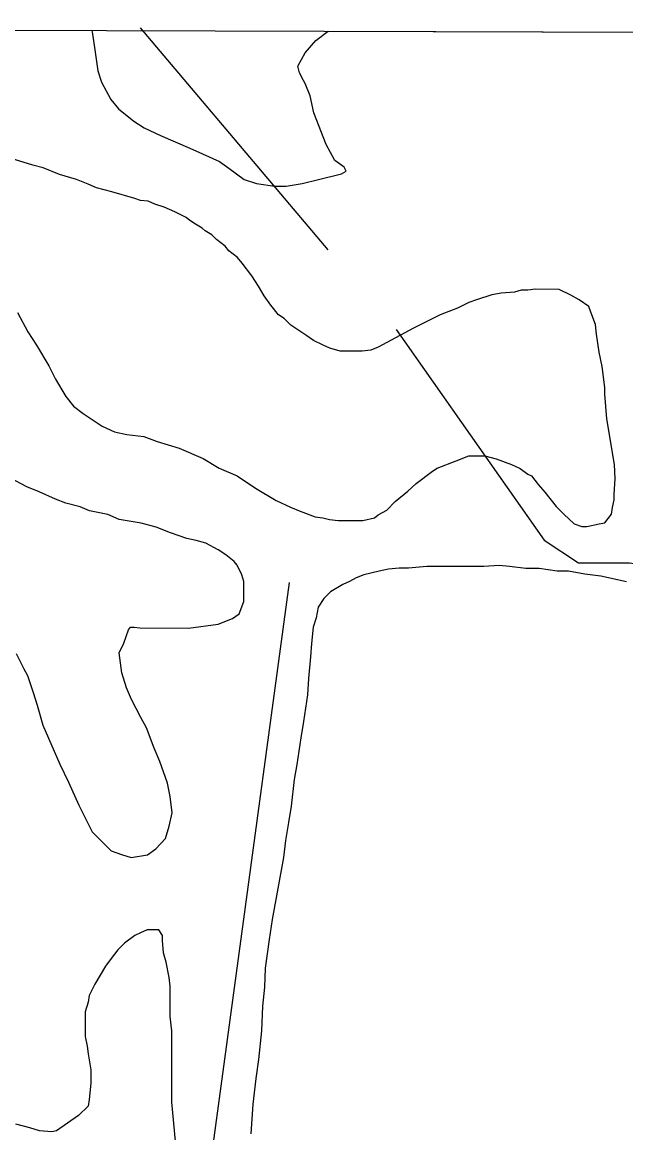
# Model space of a CAD drawing. Extents: x 3161514 to 3199414, y 831166 to 856601.
# Drawn here: x 3167540 to 3167909, y 854142 to 854820 of the extents above; entities that cross this region are included whole.
import ezdxf

# ---------------------------------------------------------------- set-up
doc = ezdxf.new("R2010")
doc.units = 0
for name, color, linetype in [('V-GRID-FRAM', 7, 'Continuous'), ('V-SITE-VEGE', 7, 'Continuous'), ('V-TOPO-SHOR', 7, 'Continuous')]:
    doc.layers.add(name, color=color, linetype=linetype)

msp = doc.modelspace()

# ---------------------------------------------------------------- linework, layer by layer
at = {"layer": 'V-GRID-FRAM'}
msp.add_lwpolyline([(3165761.05, 854820.03), (3197144.33, 854733.31), (3197102.01, 836546.11), (3165702.85, 836632.88), (3165761.05, 854820.03)], dxfattribs=at)
at = {"layer": 'V-SITE-VEGE'}
for p, q in [((3167524.1, 854815.16), (3167582.43, 854815)), ((3167582.43, 854815), (3167582.46, 854814.22)), ((3167719.16, 854808.85), (3167726.73, 854814.6)), ((3167726.73, 854814.6), (3168275.32, 854813.08)), ((3167582.46, 854814.22), (3167584.19, 854803.17)), ((3167712.75, 854801.29), (3167719.16, 854808.85)), ((3167584.19, 854803.17), (3167585.92, 854790.37)), ((3167708.09, 854793.15), (3167712.75, 854801.29)), ((3167585.92, 854790.37), (3167588.24, 854783.38)), ((3167709.25, 854789.08), (3167708.09, 854793.15)), ((3167711.57, 854784.42), (3167709.25, 854789.08)), ((3167588.24, 854783.38), (3167594.05, 854772.91)), ((3167712.73, 854782.67), (3167711.57, 854784.42)), ((3167715.64, 854775.11), (3167712.73, 854782.67)), ((3167717.95, 854764.64), (3167715.64, 854775.11)), ((3167594.05, 854772.91), (3167598.7, 854767.08)), ((3167598.7, 854767.08), (3167608, 854759.51)), ((3167725.5, 854745.43), (3167717.95, 854764.64)), ((3167608, 854759.51), (3167614.39, 854755.43)), ((3167614.39, 854755.43), (3167624.28, 854750.77)), ((3167624.28, 854750.77), (3167642.3, 854743.19)), ((3167642.3, 854743.19), (3167649.86, 854739.69)), ((3167730.72, 854735.54), (3167725.5, 854745.43)), ((3167546.31, 854732.81), (3167532.35, 854736.9)), ((3167649.86, 854739.69), (3167660.33, 854735.03)), ((3167660.33, 854735.03), (3167666.14, 854730.95)), ((3167736.53, 854731.46), (3167730.72, 854735.54)), ((3167552.7, 854731.06), (3167546.31, 854732.81)), ((3167562.59, 854726.98), (3167552.7, 854731.06)), ((3167573.06, 854724.06), (3167562.59, 854726.98)), ((3167666.14, 854730.95), (3167675.44, 854723.96)), ((3167720.82, 854723.91), (3167734.79, 854727.39)), ((3167734.79, 854727.39), (3167737.7, 854729.13)), ((3167737.7, 854729.13), (3167736.53, 854731.46)), ((3167580.04, 854721.14), (3167573.06, 854724.06)), ((3167585.27, 854718.81), (3167580.04, 854721.14)), ((3167675.44, 854723.96), (3167683, 854721.62)), ((3167683, 854721.62), (3167694.05, 854719.87)), ((3167694.05, 854719.87), (3167701.04, 854719.86)), ((3167701.04, 854719.86), (3167710.93, 854721.59)), ((3167710.93, 854721.59), (3167720.82, 854723.91)), ((3167594.58, 854716.48), (3167585.27, 854718.81)), ((3167608.53, 854712.39), (3167594.58, 854716.48)), ((3167612.02, 854711.22), (3167608.53, 854712.39)), ((3167616.67, 854710.64), (3167612.02, 854711.22)), ((3167620.74, 854708.89), (3167616.67, 854710.64)), ((3167626.56, 854707.14), (3167620.74, 854708.89)), ((3167632.96, 854704.22), (3167626.56, 854707.14)), ((3167639.94, 854700.72), (3167632.96, 854704.22)), ((3167642.26, 854698.98), (3167639.94, 854700.72)), ((3167645.75, 854696.65), (3167642.26, 854698.98)), ((3167649.82, 854694.31), (3167645.75, 854696.65)), ((3167651.56, 854692.57), (3167649.82, 854694.31)), ((3167655.63, 854690.24), (3167651.56, 854692.57)), ((3167658.54, 854687.33), (3167655.63, 854690.24)), ((3167663.77, 854683.25), (3167658.54, 854687.33)), ((3167666.09, 854680.34), (3167663.77, 854683.25)), ((3167671.32, 854676.26), (3167666.09, 854680.34)), ((3167674.23, 854672.76), (3167671.32, 854676.26)), ((3167680.04, 854665.2), (3167674.23, 854672.76)), ((3167684.1, 854658.79), (3167680.04, 854665.2)), ((3167687.59, 854652.97), (3167684.1, 854658.79)), ((3167691.65, 854647.15), (3167687.59, 854652.97)), ((3167826.62, 854653.42), (3167817.31, 854650.51)), ((3167832.44, 854654.57), (3167826.62, 854653.42)), ((3167840.59, 854655.14), (3167832.44, 854654.57)), ((3167844.66, 854656.3), (3167840.59, 854655.14)), ((3167848.73, 854656.3), (3167844.66, 854656.3)), ((3167853.39, 854656.88), (3167848.73, 854656.3)), ((3167867.93, 854656.86), (3167853.39, 854656.88)), ((3167874.91, 854653.36), (3167867.93, 854656.86)), ((3167880.14, 854650.45), (3167874.91, 854653.36)), ((3167696.3, 854641.33), (3167691.65, 854647.15)), ((3167805.67, 854645.29), (3167795.2, 854641.23)), ((3167812.65, 854648.77), (3167805.67, 854645.29)), ((3167817.31, 854650.51), (3167812.65, 854648.77)), ((3167885.96, 854646.37), (3167880.14, 854650.45)), ((3167887.11, 854642.88), (3167885.96, 854646.37)), ((3167536.91, 854642.65), (3167543.29, 854631.01)), ((3167699.79, 854639), (3167696.3, 854641.33)), ((3167703.86, 854634.92), (3167699.79, 854639)), ((3167795.2, 854641.23), (3167778.9, 854633.1)), ((3167890.01, 854635.31), (3167887.11, 854642.88)), ((3167713.74, 854628.51), (3167703.86, 854634.92)), ((3167778.9, 854633.1), (3167762.6, 854624.39)), ((3167890.59, 854629.5), (3167890.01, 854635.31)), ((3167543.29, 854631.01), (3167548.52, 854622.86)), ((3167717.81, 854625.6), (3167713.74, 854628.51)), ((3167723.62, 854622.68), (3167717.81, 854625.6)), ((3167892.32, 854618.44), (3167890.59, 854629.5)), ((3167548.52, 854622.86), (3167556.07, 854610.06)), ((3167727.7, 854620.94), (3167723.62, 854622.68)), ((3167734.09, 854619.18), (3167727.7, 854620.94)), ((3167747.47, 854619.17), (3167734.09, 854619.18)), ((3167752.71, 854619.75), (3167747.47, 854619.17)), ((3167757.36, 854621.49), (3167752.71, 854619.75)), ((3167762.6, 854624.39), (3167757.36, 854621.49)), ((3167894.06, 854609.71), (3167892.32, 854618.44)), ((3167556.07, 854610.06), (3167560.14, 854601.91)), ((3167895.79, 854596.91), (3167894.06, 854609.71)), ((3167560.14, 854601.91), (3167566.52, 854591.43)), ((3167566.52, 854591.43), (3167571.17, 854585.61)), ((3167895.79, 854592.84), (3167895.79, 854596.91)), ((3167896.94, 854577.71), (3167895.79, 854592.84)), ((3167571.17, 854585.61), (3167576.98, 854580.95)), ((3167576.98, 854580.95), (3167588.61, 854573.37)), ((3167901.56, 854549.79), (3167896.94, 854577.71)), ((3167588.61, 854573.37), (3167596.17, 854569.88)), ((3167596.17, 854569.88), (3167603.73, 854568.12)), ((3167603.73, 854568.12), (3167614.2, 854566.95)), ((3167614.2, 854566.95), (3167622.34, 854564.03)), ((3167622.34, 854564.03), (3167635.72, 854559.95)), ((3167635.72, 854559.95), (3167650.26, 854553.53)), ((3167650.26, 854553.53), (3167660.14, 854547.71)), ((3167793.36, 854547.57), (3167805, 854552.21)), ((3167805, 854552.21), (3167812.56, 854555.11)), ((3167812.56, 854555.11), (3167822.45, 854555.1)), ((3167822.45, 854555.1), (3167829.43, 854553.35)), ((3167829.43, 854553.35), (3167838.73, 854549.85)), ((3167660.14, 854547.71), (3167671.19, 854543.04)), ((3167780.55, 854538.27), (3167790.45, 854545.83)), ((3167790.45, 854545.83), (3167793.36, 854547.57)), ((3167838.73, 854549.85), (3167843.97, 854547.52)), ((3167843.97, 854547.52), (3167848.62, 854544.02)), ((3167848.62, 854544.02), (3167850.94, 854542.86)), ((3167902.14, 854541.06), (3167901.56, 854549.79)), ((3167542.62, 854536.19), (3167532.73, 854541.44)), ((3167671.19, 854543.04), (3167682.23, 854535.47)), ((3167775.31, 854533.63), (3167780.55, 854538.27)), ((3167850.94, 854542.86), (3167855.01, 854537.62)), ((3167855.01, 854537.62), (3167859.08, 854532.96)), ((3167901.54, 854531.75), (3167902.14, 854541.06)), ((3167550.18, 854533.28), (3167542.62, 854536.19)), ((3167560.06, 854528.61), (3167550.18, 854533.28)), ((3167682.23, 854535.47), (3167695.02, 854527.89)), ((3167767.74, 854527.23), (3167775.31, 854533.63)), ((3167859.08, 854532.96), (3167866.05, 854524.23)), ((3167901.54, 854528.26), (3167901.54, 854531.75)), ((3167566.46, 854526.28), (3167560.06, 854528.61)), ((3167575.18, 854523.94), (3167566.46, 854526.28)), ((3167581, 854521.61), (3167575.18, 854523.94)), ((3167695.02, 854527.89), (3167703.75, 854523.81)), ((3167703.75, 854523.81), (3167709.56, 854521.48)), ((3167762.5, 854522.01), (3167767.74, 854527.23)), ((3167866.05, 854524.23), (3167870.7, 854519.57)), ((3167899.79, 854519.54), (3167900.37, 854523.61)), ((3167900.37, 854523.61), (3167901.54, 854528.26)), ((3167592.04, 854519.27), (3167581, 854521.61)), ((3167599.02, 854516.35), (3167592.04, 854519.27)), ((3167612.4, 854514.01), (3167599.02, 854516.35)), ((3167709.56, 854521.48), (3167718.86, 854517.98)), ((3167718.86, 854517.98), (3167723.52, 854517.39)), ((3167723.52, 854517.39), (3167727.59, 854516.22)), ((3167727.59, 854516.22), (3167732.82, 854515.63)), ((3167747.95, 854515.62), (3167754.93, 854517.36)), ((3167754.93, 854517.36), (3167757.26, 854519.1)), ((3167757.26, 854519.1), (3167762.5, 854522.01)), ((3167870.7, 854519.57), (3167877.09, 854513.74)), ((3167895.71, 854514.31), (3167899.79, 854519.54)), ((3167621.71, 854511.68), (3167612.4, 854514.01)), ((3167630.43, 854508.18), (3167621.71, 854511.68)), ((3167732.82, 854515.63), (3167747.95, 854515.62)), ((3167877.09, 854513.74), (3167881.74, 854511.99)), ((3167881.74, 854511.99), (3167884.65, 854511.99)), ((3167884.65, 854511.99), (3167892.21, 854513.73)), ((3167892.21, 854513.73), (3167895.71, 854514.31)), ((3167640.32, 854504.68), (3167630.43, 854508.18)), ((3167646.13, 854503.51), (3167640.32, 854504.68)), ((3167651.95, 854501.76), (3167646.13, 854503.51)), ((3167659.51, 854497.68), (3167651.95, 854501.76)), ((3167664.16, 854494.76), (3167659.51, 854497.68)), ((3167669.39, 854490.69), (3167664.16, 854494.76)), ((3167671.13, 854488.36), (3167669.39, 854490.69)), ((3167674.03, 854482.54), (3167671.13, 854488.36)), ((3167675.19, 854478.46), (3167674.03, 854482.54)), ((3167748.5, 854482.46), (3167743.84, 854480.72)), ((3167757.81, 854484.78), (3167748.5, 854482.46)), ((3167763.62, 854485.94), (3167757.81, 854484.78)), ((3167770.02, 854486.51), (3167763.62, 854485.94)), ((3167775.84, 854486.51), (3167770.02, 854486.51)), ((3167786.9, 854487.66), (3167775.84, 854486.51)), ((3167821.8, 854487.62), (3167786.9, 854487.66)), ((3167831.11, 854488.19), (3167821.8, 854487.62)), ((3167837.51, 854487.61), (3167831.11, 854488.19)), ((3167847.39, 854486.43), (3167837.51, 854487.61)), ((3167855.54, 854486.43), (3167847.39, 854486.43)), ((3167866.59, 854484.67), (3167855.54, 854486.43)), ((3167873.57, 854484.66), (3167866.59, 854484.67)), ((3167883.46, 854482.9), (3167873.57, 854484.66)), ((3167893.35, 854481.73), (3167883.46, 854482.9)), ((3167675.18, 854466.25), (3167675.19, 854478.46)), ((3167735.69, 854476.66), (3167728.12, 854472.01)), ((3167739.77, 854478.4), (3167735.69, 854476.66)), ((3167743.84, 854480.72), (3167739.77, 854478.4)), ((3167909.05, 854478.22), (3167893.35, 854481.73)), ((3167728.12, 854472.01), (3167724.05, 854467.94)), ((3167672.26, 854458.69), (3167675.18, 854466.25)), ((3167720.55, 854462.71), (3167719.38, 854456.31)), ((3167724.05, 854467.94), (3167720.55, 854462.71)), ((3167659.46, 854452.3), (3167668.19, 854455.78)), ((3167668.19, 854455.78), (3167672.26, 854458.69)), ((3167719.38, 854456.31), (3167717.63, 854450.5)), ((3167601.85, 854440.73), (3167604.77, 854448.87)), ((3167604.77, 854448.87), (3167605.94, 854450.61)), ((3167605.94, 854450.61), (3167608.26, 854450.61)), ((3167608.26, 854450.61), (3167611.75, 854450.02)), ((3167611.75, 854450.02), (3167641.43, 854449.99)), ((3167641.43, 854449.99), (3167659.46, 854452.3)), ((3167717.63, 854450.5), (3167716.46, 854440.61)), ((3167598.94, 854434.91), (3167601.85, 854440.73)), ((3167600.67, 854422.69), (3167598.94, 854434.91)), ((3167716.46, 854440.61), (3167715.87, 854432.46)), ((3167536.11, 854434.39), (3167540.76, 854425.08)), ((3167715.87, 854432.46), (3167714.69, 854419.09)), ((3167540.76, 854425.08), (3167543.08, 854421.01)), ((3167543.08, 854421.01), (3167546.56, 854410.53)), ((3167603.57, 854413.38), (3167600.67, 854422.69)), ((3167714.69, 854419.09), (3167714.1, 854409.2)), ((3167546.56, 854410.53), (3167548.88, 854402.97)), ((3167606.48, 854406.4), (3167603.57, 854413.38)), ((3167714.1, 854409.2), (3167711.75, 854392.91)), ((3167548.88, 854402.97), (3167552.36, 854390.75)), ((3167612.28, 854395.34), (3167606.48, 854406.4)), ((3167615.77, 854388.94), (3167612.28, 854395.34)), ((3167552.36, 854390.75), (3167562.8, 854366.89)), ((3167620.41, 854376.72), (3167615.77, 854388.94)), ((3167711.75, 854392.91), (3167710, 854383.02)), ((3167710, 854383.02), (3167707.66, 854366.74)), ((3167623.89, 854368.57), (3167620.41, 854376.72)), ((3167562.8, 854366.89), (3167568.03, 854355.83)), ((3167628.53, 854355.18), (3167623.89, 854368.57)), ((3167707.66, 854366.74), (3167705.9, 854357.43)), ((3167568.03, 854355.83), (3167574.41, 854341.86)), ((3167630.27, 854347.04), (3167628.53, 854355.18)), ((3167705.9, 854357.43), (3167704.14, 854341.14)), ((3167631.42, 854337.15), (3167630.27, 854347.04)), ((3167574.41, 854341.86), (3167582.54, 854325.56)), ((3167704.14, 854341.14), (3167702.39, 854331.26)), ((3167629.67, 854329), (3167631.42, 854337.15)), ((3167627.33, 854321.44), (3167629.67, 854329)), ((3167702.39, 854331.26), (3167700.63, 854320.21)), ((3167582.54, 854325.56), (3167594.16, 854313.92)), ((3167621.5, 854315.05), (3167627.33, 854321.44)), ((3167700.63, 854320.21), (3167699.46, 854309.74)), ((3167594.16, 854313.92), (3167600.56, 854311.58)), ((3167616.27, 854311.57), (3167621.5, 854315.05)), ((3167600.56, 854311.58), (3167606.38, 854309.83)), ((3167606.38, 854309.83), (3167616.27, 854311.57)), ((3167699.46, 854309.74), (3167692.43, 854271.93)), ((3167692.43, 854271.93), (3167690.68, 854259.72)), ((3167616.22, 854265.61), (3167612.15, 854263.86)), ((3167623.2, 854265.6), (3167616.22, 854265.61)), ((3167625.52, 854262.1), (3167623.2, 854265.6)), ((3167608.66, 854262.13), (3167602.25, 854257.48)), ((3167612.15, 854263.86), (3167608.66, 854262.13)), ((3167625.52, 854259.2), (3167625.52, 854262.1)), ((3167626.1, 854251.64), (3167625.52, 854259.2)), ((3167690.68, 854259.72), (3167688.33, 854242.26)), ((3167598.18, 854253.41), (3167594.1, 854248.18)), ((3167602.25, 854257.48), (3167598.18, 854253.41)), ((3167627.83, 854245.82), (3167626.1, 854251.64)), ((3167594.1, 854248.18), (3167590.6, 854243.53)), ((3167629.57, 854236.51), (3167627.83, 854245.82)), ((3167590.6, 854243.53), (3167584.19, 854232.48)), ((3167688.33, 854242.26), (3167687.74, 854230.63)), ((3167584.19, 854232.48), (3167580.69, 854225.5)), ((3167630.15, 854231.27), (3167629.57, 854236.51)), ((3167630.13, 854212.66), (3167630.15, 854231.27)), ((3167580.69, 854225.5), (3167580.11, 854221.43)), ((3167687.74, 854230.63), (3167686.56, 854219)), ((3167580.11, 854221.43), (3167578.36, 854215.62)), ((3167686.56, 854219), (3167685.97, 854203.87)), ((3167578.36, 854215.62), (3167578.34, 854200.49)), ((3167631.28, 854203.93), (3167630.13, 854212.66)), ((3167631.24, 854160.3), (3167631.28, 854203.93)), ((3167578.34, 854200.49), (3167579.5, 854194.68)), ((3167685.97, 854203.87), (3167684.2, 854186.42)), ((3167579.5, 854194.68), (3167580.08, 854190.02)), ((3167580.08, 854190.02), (3167581.81, 854180.13)), ((3167684.2, 854186.42), (3167682.45, 854174.79)), ((3167581.81, 854180.13), (3167581.8, 854171.98)), ((3167581.8, 854171.98), (3167580.63, 854162.09)), ((3167682.45, 854174.79), (3167680.69, 854159.09)), ((3167580.04, 854158.02), (3167574.22, 854152.21)), ((3167580.63, 854162.09), (3167580.04, 854158.02)), ((3167634.12, 854130.04), (3167631.24, 854160.3)), ((3167680.69, 854159.09), (3167679.5, 854141.05)), ((3167574.22, 854152.21), (3167560.83, 854142.92)), ((3167544.54, 854144.68), (3167535.82, 854147.02)), ((3167550.36, 854142.93), (3167544.54, 854144.68)), ((3167557.92, 854142.34), (3167550.36, 854142.93)), ((3167560.83, 854142.92), (3167557.92, 854142.34))]:
    msp.add_line(p, q, dxfattribs=at)
at = {"layer": 'V-TOPO-SHOR'}
msp.add_line((3167611.83, 854816.7), (3167726.59, 854681.07), dxfattribs=at)
for points in [[(3167768.32, 854632.39), (3167858.73, 854503.72), (3167879.6, 854489.81), (3167910.89, 854489.81), (3168161.27, 854455.04), (3168216.91, 854465.47), (3168230.82, 854486.33), (3168248.21, 854496.77), (3168276.03, 854500.24), (3168300.37, 854503.72), (3168366.45, 854489.81), (3168662.03, 854437.65), (3168696.81, 854437.65), (3168717.67, 854427.22), (3168724.63, 854420.26), (3168742.02, 854399.4), (3168759.4, 854399.4), (3168797.66, 854420.26), (3168828.95, 854444.6), (3168842.86, 854455.04), (3168867.21, 854444.6), (3168881.12, 854434.17), (3168888.07, 854434.17), (3168891.55, 854437.65)], [(3167702.97, 854477.8), (3167579.81, 853571.47), (3167589.28, 853549.37), (3167624.02, 853527.26), (3167668.23, 853514.63), (3167712.44, 853511.47), (3167766.13, 853502), (3167775.6, 853495.68), (3167800.86, 853489.37), (3168261.92, 853413.58), (3168438.76, 853388.31)]]:
    msp.add_lwpolyline(points, dxfattribs=at)

doc.saveas('drawing.dxf')
